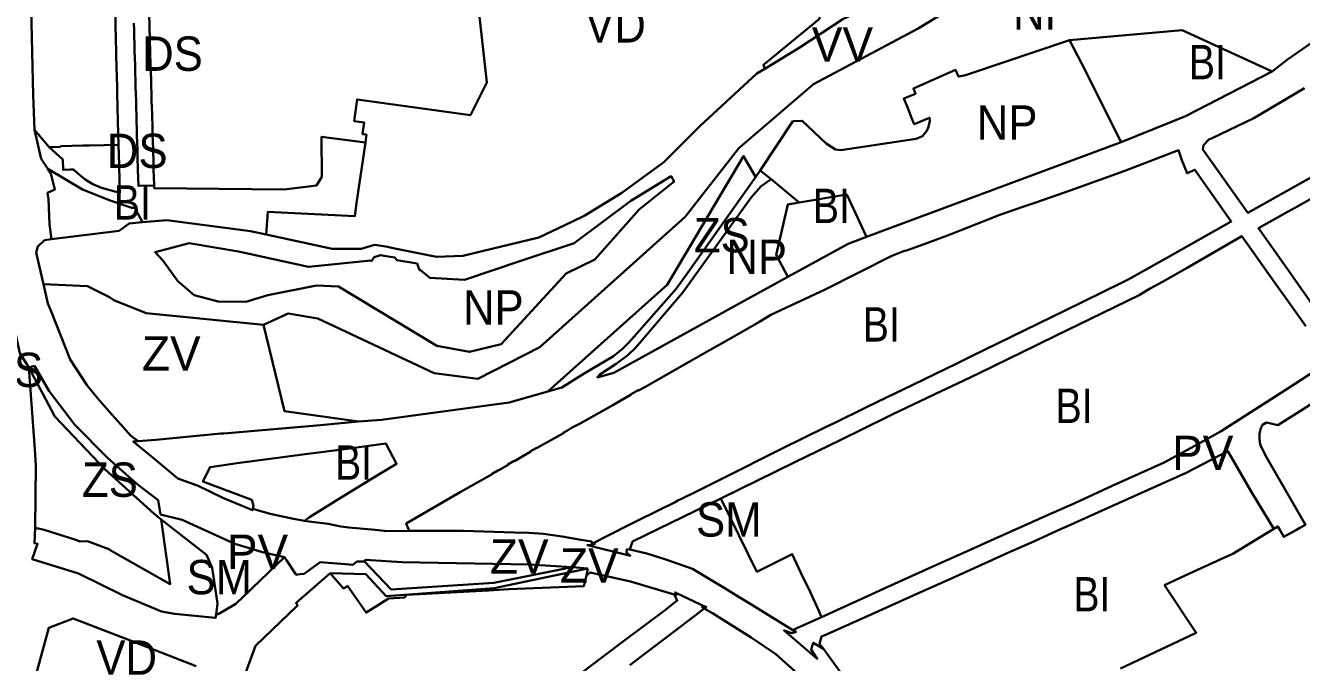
# Model space of a CAD drawing. Extents: x -650451 to -642268, y -1075216 to -1066610.
# Drawn here: x -646703 to -646147, y -1070587 to -1070309 of the extents above; entities that cross this region are included whole.
import ezdxf

# ---------------------------------------------------------------- set-up
doc = ezdxf.new("R2010")
doc.units = 0
doc.header["$LTSCALE"] = 6
doc.layers.add('1', color=7, linetype='Continuous', lineweight=35)
doc.layers.add('2', color=7, linetype='Continuous')
doc.layers.add('3', color=7, linetype='Continuous')

msp = doc.modelspace()

# ---------------------------------------------------------------- linework, layer by layer
at = {"layer": '1'}
for p, q in [((-646692.74, -1070361.68), (-646699.26, -1070354.14)), ((-646336.35, -1070400.9), (-646225.15, -1070359.46)), ((-646382.67, -1070371.94), (-646384.62, -1070374.69)), ((-646377.86, -1070375.71), (-646382.67, -1070371.94)), ((-646377.86, -1070375.71), (-646365.7, -1070385.89)), ((-646699.26, -1070457.2), (-646701.65, -1070457.93)), ((-646667.42, -1070497.28), (-646681.6, -1070482.89)), ((-646645.31, -1070515.85), (-646644.2, -1070522.08)), ((-646555.19, -1070542.6), (-646558.62, -1070542.51)), ((-646464.62, -1070545.04), (-646483.62, -1070543.84)), ((-646464.62, -1070545.04), (-646457.9, -1070545.6)), ((-646458.44, -1070548.63), (-646457.9, -1070545.6)), ((-646418.81, -1070557.21), (-646420.25, -1070556.96)), ((-646408.2, -1070562.14), (-646407.03, -1070563.07)), ((-646408.2, -1070562.14), (-646405.99, -1070562.58)), ((-646403.41, -1070565.11), (-646407.03, -1070563.07))]:
    msp.add_line(p, q, dxfattribs=at)
for points in [[(-646023.84, -1070078.03), (-646003.18, -1070084.88), (-645995.59, -1070086.74), (-646003.08, -1070088.07), (-646016.12, -1070093.28), (-646027.66, -1070103.79), (-646029.45, -1070123.88), (-646030.51, -1070143.17), (-646030.66, -1070153.86), (-646033.06, -1070173.32), (-646036.61, -1070187.84), (-646047.55, -1070221.59), (-646064.78, -1070252.22), (-646081.74, -1070273.1), (-646098.57, -1070285.71), (-646152.57, -1070323.39), (-646159.26, -1070328.75)], [(-646046.84, -1070157.03), (-646047.97, -1070168.31), (-646058.29, -1070197.88), (-646062.69, -1070204.21), (-646072.06, -1070219.56), (-646104.49, -1070251.8), (-646145.19, -1070287.85), (-646168.86, -1070291.34), (-646203.06, -1070281.27), (-646228.96, -1070273.65), (-646235.69, -1070273.19), (-646240.68, -1070272.84), (-646265.2, -1070280.49), (-646302.98, -1070303.43), (-646313.77, -1070309.99), (-646359.41, -1070334.2), (-646391.97, -1070362.11), (-646415.34, -1070392.15), (-646478.77, -1070449), (-646505.87, -1070462.81), (-646524.86, -1070460.39), (-646575.64, -1070436.46), (-646588.54, -1070434.24), (-646599.32, -1070439.31)], [(-646380.69, -1070327.47), (-646381.25, -1070325.85), (-646356.8, -1070305.73), (-646357.73, -1070296.13), (-646359.89, -1070269.01), (-646375.52, -1070220.21), (-646376.5, -1070218.32)], [(-646380.69, -1070327.47), (-646365.63, -1070318.37), (-646346.57, -1070305.88), (-646321.24, -1070293.85), (-646259.91, -1070256.89), (-646246.71, -1070255.96), (-646245.02, -1070257.65), (-646234.17, -1070260.88), (-646233.69, -1070259.57)], [(-646508.45, -1070260.55), (-646507.27, -1070269.61), (-646506.17, -1070280.39), (-646505.33, -1070302.27), (-646503.36, -1070320.39), (-646501.94, -1070333.51), (-646509.08, -1070347.79), (-646545.77, -1070342.7), (-646558.49, -1070340.9), (-646559.55, -1070349.16), (-646559.71, -1070350.35), (-646555.42, -1070350.94), (-646556.1, -1070356), (-646554.42, -1070356.22), (-646554.86, -1070359.63)], [(-646701.53, -1070266.71), (-646700.67, -1070301.24), (-646700.35, -1070313.78), (-646700.06, -1070326.45), (-646699.77, -1070338.84), (-646699.26, -1070354.14)], [(-646662.53, -1070360.69), (-646662.8, -1070350.56), (-646663.13, -1070338.08), (-646663.14, -1070337.79), (-646663.2, -1070335.06), (-646663.3, -1070331.06), (-646663.52, -1070321.78), (-646663.75, -1070312.87), (-646663.82, -1070310.33), (-646663.91, -1070306.64), (-646663.92, -1070306.43), (-646664.08, -1070300.08), (-646664.24, -1070294.17), (-646664.34, -1070290.09), (-646664.4, -1070287.92), (-646664.86, -1070269.34), (-646668.11, -1070269.11), (-646701.53, -1070266.71)], [(-646647.05, -1070378.42), (-646647.16, -1070374.73), (-646647.25, -1070371.6), (-646647.33, -1070368.6), (-646647.51, -1070362.6), (-646647.69, -1070356.36), (-646647.77, -1070353.36), (-646647.95, -1070347.36), (-646648.03, -1070344.36), (-646648.12, -1070341.36), (-646648.21, -1070338.25), (-646648.3, -1070335.11), (-646648.38, -1070332.11), (-646648.47, -1070329.11), (-646648.55, -1070325.95), (-646649.55, -1070292.05)], [(-646647.05, -1070378.42), (-646653.91, -1070378.63), (-646654.01, -1070374.96), (-646654.1, -1070371.83), (-646654.26, -1070365.83), (-646654.35, -1070362.84), (-646654.43, -1070359.71), (-646654.52, -1070356.59), (-646654.6, -1070353.59), (-646654.69, -1070350.59), (-646654.93, -1070341.59), (-646655.02, -1070338.48), (-646655.1, -1070335.36), (-646655.19, -1070332.36), (-646655.27, -1070329.36), (-646655.35, -1070326.18), (-646655.45, -1070322.77), (-646655.53, -1070319.72), (-646655.62, -1070316.67), (-646655.7, -1070313.63), (-646655.79, -1070310.58), (-646655.87, -1070307.53)], [(-646247.667, -1070315.004), (-646198.52, -1070310.669), (-646159.26, -1070328.75)], [(-646382.67, -1070371.94), (-646368.4, -1070350.41), (-646364.34, -1070350.19), (-646353.81, -1070360.18), (-646349.76, -1070362.69), (-646347.49, -1070363.01), (-646315.7, -1070358.27), (-646314.6, -1070358.05), (-646311.82, -1070356.89), (-646309.99, -1070354.58), (-646309.18, -1070352.77), (-646308.59, -1070350.22), (-646308.791, -1070348.855), (-646315.46, -1070351.67), (-646316.59, -1070348.85), (-646318.44, -1070344.2), (-646319.95, -1070340.42), (-646314.84, -1070338.41), (-646315.84, -1070336.13), (-646297.4, -1070328.01), (-646296.13, -1070330.88), (-646295.99, -1070330.85), (-646293.14, -1070330.3), (-646290.48, -1070329.41), (-646247.667, -1070315.004)], [(-646225.15, -1070359.46), (-646242.56, -1070325.1), (-646247.667, -1070315.004)], [(-646380.69, -1070327.47), (-646384.18, -1070329.58), (-646408.97, -1070352.57), (-646422.07, -1070365.6), (-646424.74, -1070368.25), (-646443.05, -1070381.67), (-646459.18, -1070391.48), (-646464.85, -1070394.37), (-646479.26, -1070401.17), (-646512.38, -1070409.18), (-646523.89, -1070409.54), (-646541.25, -1070406.02), (-646545.97, -1070405.06), (-646550.91, -1070404.27), (-646556.66, -1070406.07), (-646569.39, -1070406.06), (-646598.16, -1070399.85)], [(-646159.26, -1070328.75), (-646197.18, -1070348.25), (-646225.15, -1070359.46)], [(-646127.93, -1070366.76), (-646170.01, -1070390.33), (-646189.62, -1070362.72), (-646189.24, -1070360.81), (-646186.99, -1070358.42), (-646185.52, -1070357.72), (-646167.27, -1070349.09), (-646145.23, -1070336)], [(-646699.26, -1070354.14), (-646696.26, -1070366.74), (-646693.4, -1070371.24)], [(-646647.05, -1070378.42), (-646647.02, -1070379.59), (-646604.46, -1070380.06), (-646590.31, -1070380.22), (-646576.16, -1070378.42), (-646573.88, -1070374.62), (-646574, -1070357.2), (-646554.86, -1070359.63)], [(-646692.74, -1070361.68), (-646687.85, -1070361.56), (-646687.86, -1070361.28), (-646678.19, -1070361.03), (-646675.14, -1070360.96), (-646662.53, -1070360.69)], [(-646662.53, -1070360.69), (-646662.52, -1070360.92), (-646662.43, -1070364.37), (-646661.97, -1070381.63), (-646662.5, -1070381.52), (-646669.93, -1070379.41), (-646673.69, -1070377.86), (-646677.17, -1070375.81), (-646680.45, -1070373.11), (-646682.24, -1070371.46), (-646683.61, -1070371.5), (-646686.75, -1070371.61), (-646686.88, -1070367.13), (-646692.74, -1070361.68)], [(-646554.86, -1070359.63), (-646556, -1070367.59), (-646557.42, -1070377.22), (-646558.74, -1070386.15), (-646559.41, -1070391.82), (-646597.44, -1070389.891), (-646598.16, -1070399.85)], [(-646535.8, -1070529.22), (-646537.06, -1070525.96), (-646513.53, -1070512.35), (-646499.58, -1070504.37), (-646499.63, -1070504.29), (-646497.05, -1070502.78), (-646496.99, -1070502.87), (-646496.31, -1070502.49), (-646492.66, -1070500.35), (-646492.72, -1070500.26), (-646489.95, -1070498.64), (-646489.89, -1070498.72), (-646486.26, -1070496.63), (-646482.72, -1070494.58), (-646482.82, -1070494.41), (-646480.03, -1070492.91), (-646479.98, -1070493), (-646476.35, -1070490.86), (-646468.51, -1070486.5), (-646468.57, -1070486.38), (-646466.68, -1070485.32), (-646464.9, -1070484.28), (-646461.19, -1070482.25), (-646446.97, -1070474.26), (-646438.88, -1070469.65), (-646438.98, -1070469.49), (-646435.86, -1070467.72), (-646435.74, -1070467.94), (-646433.25, -1070466.56), (-646413.57, -1070455.34), (-646404.52, -1070450.21), (-646400.54, -1070447.94), (-646391.82, -1070442.99), (-646383.22, -1070438.09), (-646378, -1070434.94), (-646354.31, -1070423.77), (-646325.23, -1070409.14), (-646319.74, -1070406.96), (-646318.78, -1070406.8), (-646311.17, -1070403.98), (-646303.7, -1070401.24), (-646299.86, -1070399.77), (-646295.38, -1070398.11), (-646292.84, -1070397.08), (-646278.09, -1070391.29), (-646267.68, -1070387.66), (-646262.36, -1070385.81), (-646247.47, -1070380.62), (-646223.65, -1070372.08), (-646200.19, -1070363.08), (-646198.69, -1070367.33), (-646196.45, -1070373.1), (-646193.04, -1070371.57), (-646177.17, -1070394.22), (-646202.71, -1070408.56), (-646221.87, -1070419.28), (-646225.07, -1070420.95), (-646249.68, -1070433), (-646290.8, -1070453.12), (-646296.91, -1070456.13), (-646320.94, -1070467.74), (-646323.11, -1070468.8), (-646336.58, -1070475.39), (-646350.05, -1070481.97), (-646353.63, -1070483.68), (-646364.46, -1070489.01), (-646372.48, -1070492.92), (-646399.71, -1070506.55), (-646411.35, -1070512.38), (-646416.75, -1070515.08), (-646418.54, -1070515.98), (-646419.77, -1070516.59), (-646427.5, -1070520.46), (-646436.3, -1070524.86), (-646440.03, -1070526.74), (-646456.1, -1070534.79)], [(-646475.345, -1070468.371), (-646423.26, -1070421.78), (-646389.93, -1070365.6), (-646384.85, -1070374.3), (-646384.62, -1070374.69)], [(-646691.85, -1070401.94), (-646692.67, -1070395.32), (-646693.03, -1070384.4), (-646693.47, -1070381.71), (-646690.3, -1070380.22), (-646692.1, -1070373.28), (-646693.4, -1070371.24)], [(-646652.04, -1070394.45), (-646655.09, -1070388.71), (-646655.02, -1070388.19), (-646656.69, -1070388.14), (-646666.17, -1070384.95), (-646678.25, -1070380.19), (-646693.4, -1070371.24)], [(-646475.345, -1070468.371), (-646469.235, -1070466.633), (-646459.41, -1070460.54), (-646446.59, -1070453), (-646442.72, -1070449.73), (-646439.83, -1070446.77), (-646436.48, -1070443.08), (-646419.34, -1070423.57), (-646414.01, -1070416.27), (-646384.62, -1070374.69)], [(-646370.56, -1070418.29), (-646392.61, -1070430.4), (-646446.536, -1070460.175), (-646453.736, -1070462.223), (-646452.6, -1070460.94), (-646445.45, -1070456.28), (-646440.39, -1070452.44), (-646437.1, -1070449.26), (-646434.35, -1070446.09), (-646424.34, -1070434.41), (-646416.56, -1070425.24), (-646386.6, -1070383.69), (-646382.19, -1070378.71), (-646378.32, -1070375.94), (-646377.86, -1070375.71)], [(-646336.35, -1070400.9), (-646344.93, -1070382.33), (-646365.7, -1070385.89)], [(-646139.26, -1070434.03), (-646152.98, -1070414.57), (-646165.3, -1070397.1), (-646152.41, -1070389.86), (-646149.2, -1070388.06), (-646139.51, -1070382.62)], [(-646365.7, -1070385.89), (-646370.61, -1070386.73), (-646375.63, -1070408.76), (-646370.56, -1070418.29)], [(-646691.85, -1070401.94), (-646662.34, -1070398.17), (-646657.88, -1070394.97), (-646652.04, -1070394.45)], [(-646652.04, -1070394.45), (-646641.54, -1070393.52), (-646604.96, -1070398.38), (-646598.16, -1070399.85)], [(-646691.85, -1070401.94), (-646694.78, -1070402.31), (-646697.8, -1070405.08), (-646698.43, -1070407.72), (-646695.27, -1070421.45)], [(-646144.61, -1070439.9), (-646151.5, -1070430.2), (-646158.44, -1070420.45), (-646172.53, -1070400.63), (-646196.44, -1070414.38), (-646207.1, -1070420.43), (-646212.57, -1070423.39), (-646214.35, -1070424.41), (-646217.35, -1070426.25), (-646233.48, -1070434.13), (-646253.87, -1070444.1), (-646268.91, -1070451.45), (-646273.98, -1070453.93), (-646287.42, -1070460.48), (-646293.88, -1070463.59), (-646306.43, -1070469.5), (-646310.14, -1070471.25), (-646324.83, -1070478.29), (-646327.07, -1070479.37), (-646347.72, -1070489.59), (-646367.49, -1070499.24), (-646383.77, -1070507.19), (-646399.85, -1070515.04)], [(-646336.35, -1070400.9), (-646344.26, -1070403.84), (-646370.56, -1070418.29)], [(-646653.92, -1070489.99), (-646657.26, -1070487.53), (-646660.28, -1070484.18), (-646662.98, -1070481.18), (-646666.66, -1070477.1), (-646671.52, -1070471.34), (-646676.2, -1070465.8), (-646683.68, -1070454.34), (-646691.8, -1070433.77), (-646693.33, -1070429.89), (-646695.27, -1070421.45)], [(-646695.27, -1070421.45), (-646676.15, -1070422.34), (-646666.47, -1070427.23), (-646664.64, -1070428.52), (-646650.57, -1070434.16), (-646599.32, -1070439.31)], [(-646599.32, -1070439.31), (-646590.18, -1070476.99), (-646557.82, -1070481.45)], [(-646701.65, -1070457.93), (-646705.58, -1070451.57), (-646707.41, -1070443.61)], [(-646701.65, -1070457.93), (-646699, -1070493.58), (-646698.6, -1070500.7), (-646698.96, -1070527.8)], [(-646701.65, -1070457.93), (-646693.119, -1070474.009), (-646690.316, -1070479.212), (-646668.361, -1070502.459), (-646647.226, -1070521.673), (-646643.895, -1070524.284)], [(-646681.6, -1070482.89), (-646692.74, -1070468.28), (-646699.26, -1070457.2)], [(-646355.9, -1070566.8), (-646334.18, -1070556.94), (-646328.53, -1070554.38), (-646305.79, -1070544.07), (-646293.95, -1070538.7), (-646282.08, -1070533.32), (-646268.38, -1070527.22), (-646257.08, -1070522.2), (-646245.41, -1070517.02), (-646229.07, -1070509.59), (-646217.78, -1070504.45), (-646206.5, -1070499.31), (-646194.65, -1070492.92), (-646181.64, -1070485.68), (-646171.84, -1070479.36), (-646161.84, -1070472.95), (-646149.22, -1070464.8), (-646134.16, -1070455.08)], [(-646557.82, -1070481.45), (-646547.87, -1070480.73), (-646492.113, -1070473.143), (-646475.345, -1070468.371)], [(-646134.79, -1070469.05), (-646156.91, -1070483.01), (-646161.74, -1070481.82), (-646163.51, -1070482.84), (-646163.769, -1070483.337), (-646164.005, -1070483.851), (-646164.216, -1070484.38), (-646164.402, -1070484.923), (-646164.559, -1070485.478), (-646164.689, -1070486.042), (-646164.789, -1070486.614), (-646164.86, -1070487.192), (-646164.9, -1070487.772), (-646164.91, -1070488.352), (-646164.89, -1070488.931), (-646164.84, -1070489.506), (-646164.762, -1070490.074), (-646164.655, -1070490.634), (-646164.52, -1070491.183), (-646164.36, -1070491.72), (-646162.27, -1070496.33), (-646144.75, -1070526.53), (-646147.29, -1070527.86), (-646148.68, -1070528.68), (-646154.26, -1070531.79), (-646156, -1070528.77), (-646156.91, -1070527.21), (-646158.6, -1070528.24)], [(-646557.82, -1070481.45), (-646574.42, -1070483.09), (-646616.63, -1070486.62), (-646617.87, -1070486.74), (-646646.34, -1070489.41), (-646653.92, -1070489.99)], [(-646653.92, -1070489.99), (-646656.15, -1070490.16), (-646648.22, -1070496.74), (-646641.13, -1070502.61), (-646636.68, -1070506.3), (-646627.81, -1070509.54), (-646617, -1070514.79), (-646604.16, -1070520.2), (-646603.97, -1070519.52)], [(-646603.97, -1070519.52), (-646603.64, -1070518.32), (-646604.47, -1070515.58), (-646625.72, -1070507.68), (-646622.61, -1070501.35), (-646609.79, -1070499.55), (-646594.23, -1070497.52), (-646579.97, -1070495.56), (-646565.07, -1070493.7), (-646545.92, -1070491.1), (-646541.27, -1070499.9), (-646549.24, -1070504.75), (-646559.04, -1070510.73), (-646567.38, -1070515.84), (-646579.29, -1070523.24), (-646581.44, -1070524.74)], [(-646158.6, -1070528.24), (-646168.47, -1070512), (-646178.72, -1070494.33), (-646196.8, -1070503.92), (-646230.64, -1070519.03), (-646241.13, -1070523.76), (-646248.62, -1070527.13), (-646251.61, -1070528.48), (-646263.01, -1070533.62), (-646274.6, -1070538.84), (-646287.75, -1070544.75), (-646300.26, -1070550.38), (-646313.02, -1070556.11), (-646333.93, -1070565.52), (-646353.37, -1070574.25), (-646355.94, -1070575.34), (-646356.74, -1070578.46), (-646355.09, -1070580.69)], [(-646656.09, -1070507.31), (-646656.83, -1070506.66), (-646667.42, -1070497.28)], [(-646645.31, -1070515.85), (-646653.87, -1070509.28), (-646656.09, -1070507.31)], [(-646399.85, -1070515.04), (-646438.32, -1070533.83), (-646439.54, -1070537.37)], [(-646355.9, -1070566.8), (-646357.14, -1070564.08), (-646360.75, -1070556.05), (-646361.72, -1070553.9), (-646364.05, -1070549.4), (-646368.67, -1070539.35), (-646375.7, -1070542.84), (-646384.09, -1070547.02), (-646399.85, -1070515.04)], [(-646698.96, -1070527.8), (-646694.92, -1070528.66), (-646681.19, -1070533.11), (-646679.42, -1070533.79), (-646676.04, -1070533.65), (-646666.8, -1070537.15), (-646666.22, -1070537.67), (-646665.2, -1070538.19), (-646640, -1070552.43), (-646643.895, -1070524.284)], [(-646590.2, -1070540.66), (-646599.81, -1070538.51), (-646611.88, -1070534.82), (-646634.85, -1070524.43), (-646644.2, -1070522.08)], [(-646643.895, -1070524.284), (-646624.211, -1070539.711), (-646621.729, -1070545.248), (-646619.34, -1070560.95), (-646619.99, -1070565.54)], [(-646581.44, -1070524.74), (-646586.24, -1070523.9), (-646596.39, -1070521.81), (-646601.99, -1070520.12), (-646603.97, -1070519.52)], [(-646581.44, -1070524.74), (-646579.45, -1070525.09), (-646571.04, -1070526.09), (-646565.54, -1070527.28), (-646562.12, -1070527.72), (-646550.66, -1070528.68), (-646546.71, -1070529.18), (-646546.25, -1070529.24), (-646535.8, -1070529.22)], [(-646619.99, -1070565.54), (-646620.22, -1070567.19), (-646636.72, -1070565.52), (-646638.2, -1070565.4), (-646643.76, -1070564.36), (-646660.82, -1070557.26), (-646680.06, -1070547.77), (-646700.2, -1070541.6), (-646697.89, -1070534.82), (-646699.26, -1070534.57), (-646698.96, -1070527.8)], [(-646456.1, -1070534.79), (-646456.11, -1070533.86), (-646460.93, -1070533.04), (-646469.04, -1070531.57), (-646477.2, -1070530.49), (-646483.64, -1070530.1), (-646489.86, -1070529.96), (-646512.04, -1070529.16), (-646535.8, -1070529.22)], [(-646158.6, -1070528.24), (-646176.55, -1070539.14), (-646180.18, -1070540.81), (-646197.24, -1070548.68), (-646206.28, -1070552.84), (-646192.48, -1070573.64), (-646218, -1070585.7), (-646225.45, -1070589.29)], [(-646456.1, -1070534.79), (-646454.72, -1070534.88), (-646456.05, -1070535.48), (-646458.04, -1070535.42), (-646439.25, -1070540.02), (-646441.03, -1070538.61), (-646440.81, -1070537.17), (-646439.54, -1070537.37)], [(-646619.99, -1070565.54), (-646619.15, -1070565.53), (-646611.41, -1070560.96), (-646590.2, -1070540.66)], [(-646590.2, -1070540.66), (-646589.32, -1070541.99), (-646585.11, -1070548.3)], [(-646439.54, -1070537.37), (-646432.17, -1070539.12), (-646424.2, -1070541.52), (-646412.2, -1070545.75), (-646398.33, -1070554.1), (-646391.82, -1070558.09), (-646386.73, -1070561.22), (-646368.39, -1070572.46)], [(-646581.54, -1070547.99), (-646574.6, -1070542.89), (-646563.49, -1070543.77), (-646560.42, -1070544.02), (-646558.62, -1070542.51)], [(-646570.18, -1070547.64), (-646554.7, -1070548.08), (-646545.88, -1070557.63), (-646498.72, -1070554.26), (-646457.9, -1070545.6)], [(-646555.19, -1070542.6), (-646554.95, -1070541.86), (-646538.79, -1070542.77), (-646483.62, -1070543.84)], [(-646555.19, -1070542.6), (-646543.61, -1070554.79), (-646498.91, -1070551.82), (-646464.62, -1070545.04)], [(-646570.18, -1070547.64), (-646585.1, -1070560.55), (-646584.45, -1070561.75), (-646602.76, -1070579.4), (-646608.25, -1070594.07)], [(-646581.54, -1070547.99), (-646583.33, -1070548.15), (-646585.11, -1070548.3)], [(-646458.44, -1070548.63), (-646459.61, -1070553.35), (-646492.34, -1070554.57), (-646500.99, -1070555.27), (-646536.73, -1070557.15), (-646537.79, -1070558.28), (-646539.83, -1070558.41), (-646544.74, -1070558.73), (-646549.55, -1070561.72), (-646554.58, -1070564.84), (-646562.63, -1070553.24), (-646563.18, -1070553.59), (-646564.36, -1070554.33), (-646570.18, -1070547.64)], [(-646458.44, -1070548.63), (-646456.87, -1070547.3), (-646439.2, -1070551.25), (-646420.25, -1070556.96)], [(-646460.75, -1070591.3), (-646451.15, -1070584.06), (-646441.65, -1070576.85), (-646424.61, -1070564.1), (-646418.83, -1070559.61), (-646420.25, -1070556.96)], [(-646418.81, -1070557.21), (-646419.79, -1070556.02), (-646405.99, -1070562.58)], [(-646439.5, -1070587.75), (-646431.59, -1070581.74), (-646423.78, -1070575.8), (-646411.01, -1070566.1), (-646407.03, -1070563.07)], [(-646701.87, -1070603.92), (-646692.98, -1070571.45), (-646682.29, -1070567.36), (-646655.95, -1070577.64), (-646628.69, -1070588.27)], [(-646403.41, -1070565.11), (-646386.56, -1070575.74), (-646375.84, -1070583.03), (-646363.31, -1070594.15)], [(-646368.39, -1070572.46), (-646366.66, -1070571.67), (-646355.9, -1070566.8)], [(-646368.39, -1070572.46), (-646367, -1070573.32), (-646368.83, -1070573.76), (-646372.27, -1070572.66), (-646357.78, -1070584.99), (-646360.4, -1070581.01), (-646359.48, -1070577.98), (-646355.09, -1070580.69)], [(-646311.36, -1070629.16), (-646312.9, -1070627.7), (-646330.56, -1070609.1), (-646338.05, -1070600.98), (-646343.72, -1070596.06), (-646349.33, -1070588.47), (-646355.09, -1070580.69)]]:
    msp.add_lwpolyline(points, dxfattribs=at)
msp.add_lwpolyline([(-646631.77, -1070403.63), (-646610.18, -1070407.22), (-646579.69, -1070414.01), (-646552.55, -1070411.24), (-646552.27, -1070411.45), (-646551.02, -1070409.76), (-646548.23, -1070408.85), (-646546.67, -1070409.19), (-646542.07, -1070409.82), (-646541.17, -1070410.99), (-646532.26, -1070412.53), (-646531.24, -1070415.41), (-646530.91, -1070415.29), (-646526.78, -1070418.79), (-646511.67, -1070419.64), (-646487.05, -1070411.27), (-646463.79, -1070403.68), (-646439.06, -1070385.11), (-646421.46, -1070374.43), (-646420.24, -1070376.73), (-646435.48, -1070388.88), (-646454.82, -1070410.76), (-646467.23, -1070416.87), (-646495.62, -1070447.72), (-646509.42, -1070451.06), (-646523.66, -1070448.37), (-646566.58, -1070422.49), (-646576.22, -1070422.12), (-646597.37, -1070426.31), (-646607.05, -1070429.15), (-646619.03, -1070429.13), (-646629.57, -1070426.28), (-646636.75, -1070420.2), (-646643.06, -1070411.32), (-646646.59, -1070407.56)], close=True, dxfattribs=at)

# ---------------------------------------------------------------- texts
at = {"layer": '2'}
for s, width, p in [('NP', 0.95, (-646272.354, -1070310.444)), ('VD', 0.95, (-646458.992, -1070316.047)), ('DS', 0.95, (-646652.25, -1070328.41)), ('BI', 0.85, (-646195.628, -1070332.088)), ('DS', 0.95, (-646667.623, -1070370.824)), ('BI', 0.85, (-646664.566, -1070393.329)), ('ZS', 0.95, (-646411.58, -1070407.63)), ('NP', 0.95, (-646397.41, -1070417.027)), ('NP', 0.95, (-646512.306, -1070439.194)), ('BI', 0.85, (-646337.876, -1070446.553)), ('ZS', 0.95, (-646719.78, -1070466.41)), ('BI', 0.85, (-646253.787, -1070482.115)), ('BI', 0.85, (-646568.07, -1070506.865)), ('ZS', 0.95, (-646678.47, -1070514.34)), ('SM', 0.95, (-646410.637, -1070531.685)), ('SM', 0.95, (-646632.895, -1070556.874)), ('BI', 0.85, (-646246.008, -1070564.353)), ('VD', 0.95, (-646672.23, -1070592))]:
    msp.add_text(s, height=15, dxfattribs=dict(at, width=width)).set_placement(p)
for s, p in [('VV', (-646360.153, -1070324.411)), ('ZV', (-646652.35, -1070459.248)), ('PV', (-646202.993, -1070502.666)), ('ZV', (-646500.565, -1070547.873)), ('ZV', (-646470.005, -1070551.763))]:
    msp.add_text(s, height=15, dxfattribs=at).set_placement(p)
at = {"layer": '3'}
for s, width, p in [('NP', 0.95, (-646288.177, -1070358.478)), ('BI', 0.85, (-646359.656, -1070394.849))]:
    msp.add_text(s, height=15, dxfattribs=dict(at, width=width)).set_placement(p)
msp.add_text('PV', height=15, dxfattribs=at).set_placement((-646615.306, -1070545.798))

doc.saveas('drawing.dxf')
